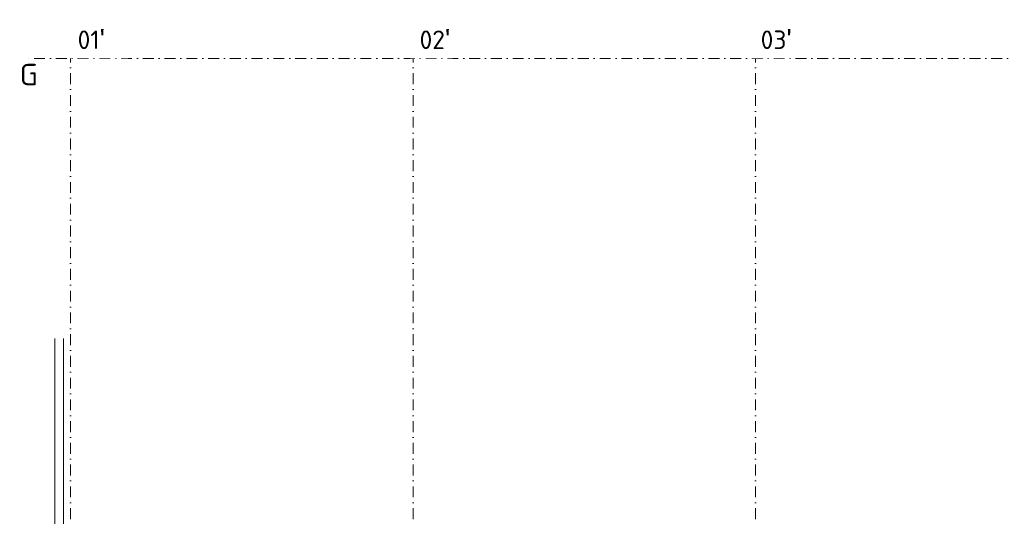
# Model space of a CAD drawing. Header units: millimetres. Extents: x -15830 to 4680139, y -28864 to 2281735.
# Tile 427 of 577: x 218145 to 252640, y 327530 to 344938. Entities that reach past the tile are written whole.
import ezdxf

# ---------------------------------------------------------------- set-up
doc = ezdxf.new("R2010")
doc.units = ezdxf.units.MM
doc.linetypes.add('CENTERX2', pattern=[101.6, 63.5, -12.7, 12.7, -12.7])
doc.linetypes.add('DASHDOT', pattern=[25.4, 12.7, -6.35, 0, -6.35])
for name, color, linetype, lineweight in [('A99_N_txt-popis-200', 240, 'Continuous', 5), ('A99_S_kce-pohl', 7, 'Continuous', 5), ('A99_S_osy', 1, 'CENTERX2', 5)]:
    doc.layers.add(name, color=color, linetype=linetype, lineweight=lineweight)
doc.styles.add('ad_popis 100', font='isocpeur.ttf', dxfattribs={"height": 200})

msp = doc.modelspace()

# ---------------------------------------------------------------- linework, layer by layer
at = {"layer": 'A99_S_kce-pohl', "linetype": 'Continuous', "lineweight": 9}
for points in [[(219378.95, 270633.252), (219378.95, 333760.752)], [(219678.95, 270633.252), (219678.95, 333760.752)]]:
    msp.add_lwpolyline(points, dxfattribs=at)
at = {"layer": 'A99_S_osy', "linetype": 'DASHDOT', "lineweight": 5, "ltscale": 30}
for points in [[(219928.95, 344583.252), (219928.95, 269883.252)], [(231928.95, 344583.252), (231928.95, 269713.252)], [(243928.95, 344583.252), (243928.95, 241173.252)], [(366878.95, 343583.252), (218303.95, 343583.252)]]:
    msp.add_lwpolyline(points, dxfattribs=at)

# ---------------------------------------------------------------- texts
at = {"layer": 'A99_N_txt-popis-200', "color": 1, "lineweight": 0, "insert": (218145.453, 343388.252), "char_height": 750, "attachment_point": 1, "style": 'ad_popis 100', "bg_fill": 3, "box_fill_scale": 1, "bg_fill_color": 256, "bg_fill_transparency": 0}
msp.add_mtext_dynamic_manual_height_columns('G', width=832.5, gutter_width=1000, heights=[0], dxfattribs=at)

# ---------------------------------------------------------------- next in the draw order: texts
at = {"layer": 'A99_N_txt-popis-200', "color": 1, "lineweight": 0, "char_height": 650, "attachment_point": 1, "style": 'ad_popis 100', "bg_fill": 2}
for s, width, insert in [("01{\\fArial|b0|i0|c238|p34;\\H1.08333x;'}", 1436.48184, (220173.95, 344613.252)), ("02{\\fArial|b0|i0|c238|p34;\\H1.08333x;'}", 832.5, (232153.95, 344613.252)), ("03{\\fArial|b0|i0|c238|p34;\\H1.08333x;'}", 832.5, (244103.95, 344613.252))]:
    msp.add_mtext_dynamic_manual_height_columns(s, width=width, gutter_width=1000, heights=[0], dxfattribs=dict(at, insert=insert))

doc.saveas('drawing.dxf')
